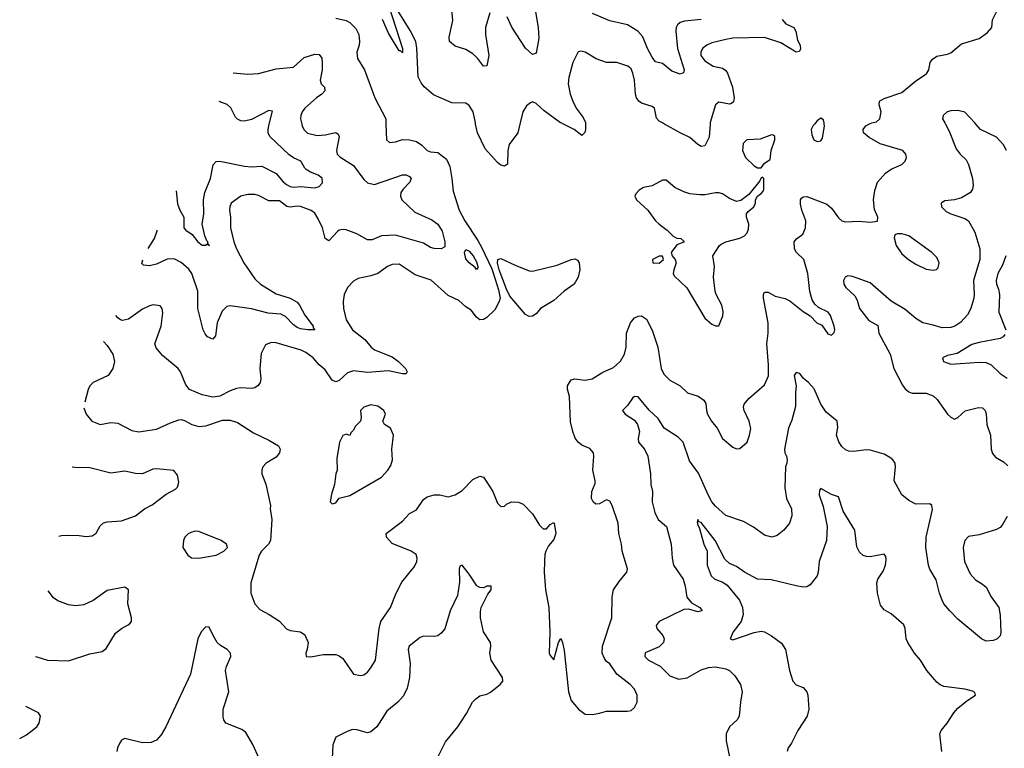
# Model space of a CAD drawing. Header units: inches. Extents: x 2001573 to 2220545, y 644482 to 846830.
# Tile 289 of 656: x 2020092 to 2025694, y 741928 to 746074. Entities that reach past the tile are written whole.
import ezdxf

# ---------------------------------------------------------------- set-up
doc = ezdxf.new("R2010")
doc.units = ezdxf.units.IN
doc.header["$MEASUREMENT"] = 0
doc.layers.add('C0724', color=7, linetype='Continuous')

msp = doc.modelspace()

# ---------------------------------------------------------------- linework, layer by layer
at = {"layer": 'C0724', "color": 5}
for points, elevation in [([(2022193.4, 746146.6), (2022270, 745910.8), (2022270, 745886), (2022258, 745898), (2022250, 745897.6), (2022190, 745998.3), (2022155, 746075)], 360), ([(2024430, 746075.3), (2024451.5, 746051.5), (2024497.1, 746030), (2024508, 746010), (2024517.6, 745957.6), (2024532.2, 745930), (2024534, 745906), (2024527.1, 745892.9), (2024510, 745889.7), (2024422.4, 745942.4), (2024330, 745972.6), (2024150, 745968.7), (2024110, 745962.2), (2024030, 745943.5), (2024001.3, 745930), (2023977.4, 745910), (2023966.7, 745890), (2023968.1, 745870), (2023990, 745840.8), (2024037.1, 745810), (2024090, 745798.9), (2024110, 745786), (2024119.3, 745770), (2024146.7, 745690), (2024157.5, 745630), (2024153.1, 745606.9), (2024142.6, 745597.4), (2024130, 745593.1), (2024070, 745604.8), (2024050, 745589.6), (2024020.4, 745490), (2024020.2, 745486.5), (2024019.7, 745480), (2024014, 745406), (2023990, 745357.2), (2023970, 745352.7), (2023950, 745363.7), (2023904.2, 745404.2), (2023850, 745429.7), (2023761.3, 745480), (2023749.8, 745486.5), (2023730, 745497.7), (2023714.2, 745514.2), (2023702.9, 745570), (2023690, 745580.5), (2023630, 745599.1), (2023613.6, 745610), (2023600.5, 745630), (2023594.8, 745650), (2023589.8, 745730), (2023581.1, 745770), (2023570, 745794), (2023552.8, 745810), (2023490, 745830.9), (2023430, 745831.2), (2023371.2, 745851.2), (2023310, 745889.4), (2023285.2, 745894.8), (2023268.6, 745891.4), (2023238.7, 745830), (2023215.3, 745744.7), (2023213.2, 745710), (2023222.9, 745650), (2023238.4, 745610), (2023257.8, 745570), (2023298, 745518), (2023311.3, 745490), (2023311.3, 745486.5), (2023311.4, 745480), (2023311.4, 745448.6), (2023306.7, 745433.3), (2023290, 745416), (2023247.3, 745450), (2023185.4, 745480), (2023171.9, 745486.5), (2023168.3, 745488.3), (2023076.3, 745556.3), (2023030, 745598), (2023010, 745606), (2022998, 745602), (2022975.4, 745584.6), (2022954, 745550), (2022938.8, 745486.5), (2022937.3, 745480), (2022925.3, 745430), (2022876, 745364), (2022869.1, 745330), (2022866.9, 745253.1), (2022850, 745240.5), (2022830, 745247.1), (2022810, 745261.7), (2022739.5, 745339.5), (2022695.8, 745430), (2022686, 745480), (2022684.7, 745486.5), (2022672.1, 745550), (2022650, 745587), (2022630, 745599.6), (2022550, 745600.7), (2022446.5, 745646.5), (2022392.8, 745692.8), (2022375.3, 745715.3), (2022359, 745750), (2022351.7, 745911.7), (2022344.8, 745950), (2022312.7, 746012.7), (2022210, 746177.2)], 360), ([(2022766.8, 746113.2), (2022741.6, 746030), (2022741.4, 745990), (2022760.6, 745870), (2022750, 745812.7), (2022730, 745809.6), (2022696.4, 745856.4), (2022670, 745880.9), (2022630, 745904.2), (2022570, 745923.9), (2022537.4, 745950), (2022535.2, 745975.2), (2022556.2, 746070), (2022548, 746150)], 340), ([(2023016.1, 746176.1), (2023041.4, 746030), (2023045.4, 745970), (2023030, 745884), (2023010, 745877), (2022970, 745911.5), (2022892.6, 746032.6), (2022864.4, 746090)], 340), ([(2020455.7, 743866.3), (2020469, 743829), (2020502.8, 743790), (2020550, 743770.4), (2020610, 743781.3), (2020650, 743777.4), (2020730, 743737.3), (2020770, 743729), (2020870, 743744.4), (2020950, 743780.9), (2020996.7, 743796.7), (2021010, 743798.4), (2021030, 743792.7), (2021071, 743770), (2021110, 743758.7), (2021150, 743763.7), (2021245.4, 743794.6), (2021290, 743796), (2021330, 743782.6), (2021422.5, 743722.5), (2021510, 743682), (2021563.8, 743650), (2021574, 743630), (2021570, 743609.5), (2021550, 743585.1), (2021494.4, 743550), (2021475.8, 743530), (2021468.5, 743510), (2021468.5, 743490), (2021491.5, 743431.5), (2021519, 743310), (2021517.7, 743290), (2021526.5, 743230), (2021519.3, 743110), (2021508.2, 743090), (2021467.7, 743050), (2021453.5, 743026.5), (2021406.5, 742870), (2021407.7, 742810), (2021428.8, 742750), (2021457.8, 742717.8), (2021510.6, 742690), (2021570, 742650.4), (2021610, 742608.4), (2021630, 742598.9), (2021690.2, 742590.2), (2021713.1, 742573.1), (2021733, 742530), (2021728, 742492), (2021718.8, 742470), (2021722, 742450), (2021747.7, 742447.7), (2021818.7, 742461.3), (2021890, 742461.6), (2021910, 742454.9), (2021930, 742439.3), (2021990, 742350.3), (2022030, 742342), (2022050, 742346.7), (2022070, 742361.6), (2022090, 742385.5), (2022115.5, 742430), (2022137.5, 742610), (2022147.3, 742650), (2022202.2, 742730), (2022233.5, 742810), (2022266, 742874), (2022337.1, 742962.9), (2022351.8, 742990), (2022353.6, 743010), (2022347.3, 743030), (2022319.5, 743050), (2022210, 743094.2), (2022178.3, 743130), (2022177.6, 743150), (2022270, 743221.3), (2022310, 743264.4), (2022350, 743284.4), (2022390, 743343), (2022410, 743359.5), (2022450, 743371.2), (2022482, 743370), (2022530, 743359.5), (2022570, 743370.3), (2022610, 743394.3), (2022670, 743457.6), (2022710, 743477.3), (2022730, 743470.7), (2022750, 743442), (2022783, 743390), (2022810, 743322), (2022830, 743304.7), (2022850, 743306), (2022862, 743318), (2022890, 743330.5), (2022930, 743328.7), (2022956.7, 743316.7), (2023010, 743262.4), (2023050, 743197.3), (2023070, 743177.3), (2023090, 743176), (2023110, 743201), (2023130, 743213.4), (2023132.4, 743210), (2023143.1, 743150), (2023130, 743116), (2023100.6, 743079.4), (2023084.6, 743050), (2023078.9, 743030), (2023077, 742990), (2023075.8, 742930), (2023082.6, 742830), (2023102.4, 742730), (2023107.6, 742590), (2023104.4, 742470), (2023110, 742456), (2023130, 742432), (2023157.2, 742530), (2023170, 742552), (2023180.7, 742530), (2023190, 742484.7), (2023214.9, 742250), (2023230, 742200.7), (2023270.6, 742150), (2023310, 742123), (2023350, 742120.5), (2023390, 742128.4), (2023430, 742139.5), (2023550, 742138.4), (2023570, 742143.8), (2023590, 742160.7), (2023605.6, 742190), (2023604.7, 742230), (2023590, 742263.7), (2023565.1, 742290), (2023489.6, 742350), (2023450, 742409.2), (2023430, 742422.7), (2023418.5, 742438.5), (2023405.1, 742470), (2023406.9, 742510), (2023460.4, 742670), (2023462, 742790), (2023469.8, 742830), (2023502.2, 742877.8), (2023547, 742930), (2023549.6, 742950), (2023519.7, 743050), (2023515.1, 743090), (2023500.4, 743150), (2023497.3, 743210), (2023463.5, 743310), (2023450, 743334), (2023430, 743342), (2023390, 743319.3), (2023370, 743317.2), (2023354, 743330), (2023345.1, 743350), (2023347.6, 743390), (2023365.6, 743434.4), (2023366, 743450), (2023352.4, 743510), (2023358.7, 743590), (2023355.6, 743610), (2023334.9, 743634.9), (2023290, 743653.6), (2023270, 743669.5), (2023252.7, 743692.7), (2023239.8, 743730), (2023226, 743786), (2023219.8, 743930), (2023207.9, 743972.1), (2023208.4, 743991.6), (2023230, 744024.2), (2023250, 744030.2), (2023310, 744022.6), (2023349.8, 744030.2), (2023410, 744067.8), (2023470, 744095.3), (2023490, 744111.6), (2023510, 744130.3), (2023532.9, 744170), (2023542.5, 744210), (2023544.5, 744290), (2023566.2, 744350), (2023590, 744377.4), (2023610, 744387.4), (2023630, 744388.7), (2023657.6, 744370), (2023690, 744308), (2023721.9, 744210), (2023741.5, 744090), (2023757.4, 744057.4), (2023790, 744023.1), (2023850, 743990.6), (2023891.7, 743951.7), (2023951.6, 743931.6), (2023984.9, 743910), (2023996.4, 743890), (2023998.7, 743850), (2024005.3, 743830), (2024028.5, 743790), (2024059.5, 743750), (2024091, 743691), (2024150, 743642.4), (2024170, 743633), (2024190, 743633.4), (2024230, 743670.8), (2024245.1, 743710), (2024251.9, 743748.1), (2024242.6, 743790), (2024213, 743850), (2024209.7, 743870), (2024214.3, 743885.7), (2024240.6, 743919.4), (2024330, 743995.5), (2024351.8, 744048.2), (2024352.7, 744110), (2024342.1, 744230), (2024350.5, 744290), (2024350.9, 744350), (2024324.5, 744490), (2024323.5, 744510), (2024330, 744523), (2024350, 744523.1), (2024390, 744501.7), (2024447, 744487), (2024473.8, 744473.8), (2024550, 744413), (2024588.5, 744388.5), (2024626.8, 744350), (2024655.5, 744335.5), (2024690, 744286.8), (2024710, 744278.8), (2024725.6, 744294.4), (2024729.2, 744310), (2024726, 744330), (2024705.2, 744390), (2024692, 744410), (2024635.9, 744435.9), (2024616.1, 744456.1), (2024600.6, 744480.6), (2024588, 744528), (2024575.3, 744630), (2024553.6, 744710), (2024512.3, 744750), (2024499.8, 744770), (2024499.1, 744810), (2024512.5, 744827.5), (2024547.1, 744852.9), (2024563.5, 744890), (2024564, 744930), (2024541.8, 744990), (2024534.6, 745025.4), (2024534.3, 745050), (2024540.5, 745059.5), (2024550, 745067), (2024570, 745067.8), (2024684.6, 745024.6), (2024710, 745002), (2024750, 744946.4), (2024770.3, 744930.3), (2024790, 744924.4), (2024866.9, 744926.9), (2024930, 744922.4), (2024972.3, 744927.7), (2024974.5, 744950), (2024954.5, 744994.5), (2024949.8, 745049.8), (2024957.8, 745102.2), (2024973.3, 745150), (2025018.2, 745201.8), (2025050, 745224.2), (2025110, 745250.6), (2025129.4, 745270), (2025138, 745290), (2025134.5, 745310), (2025117.2, 745330), (2024987.4, 745367.4), (2024924.3, 745404.3), (2024893.3, 745430), (2024891.6, 745450), (2024905.8, 745470), (2024923.5, 745480), (2024930, 745483.7), (2024940.9, 745486.5), (2024966.8, 745493.2), (2024985.7, 745510), (2024994, 745550), (2024981.7, 745590), (2024984.7, 745610), (2025010, 745625.6), (2025110, 745660.5), (2025190, 745725.6), (2025240.5, 745759.5), (2025253, 745770), (2025264.2, 745790), (2025271.6, 745830), (2025285.6, 745850), (2025310, 745867.2), (2025370, 745877.4), (2025390, 745885.7), (2025450, 745936.3), (2025550, 745966.8), (2025598.9, 746001.1), (2025622.7, 746030), (2025626.5, 746073.5), (2025650, 746118.8)], 360), ([(2021890, 746082.6), (2021950, 746070.4), (2021970, 746059.3), (2022003.7, 746023.7), (2022020.8, 745990), (2022025.8, 745950), (2022024, 745930), (2022009.1, 745890), (2022014.1, 745854.1), (2022052.7, 745790), (2022112.2, 745630), (2022174, 745510), (2022174.8, 745486.5), (2022175, 745480), (2022178, 745390), (2022195.5, 745375.5), (2022230, 745379.3), (2022270, 745392.7), (2022310, 745390.5), (2022350, 745381.3), (2022380.5, 745360.5), (2022410, 745330.5), (2022430, 745321.6), (2022470, 745318.9), (2022520.2, 745280.3), (2022538.5, 745238.5), (2022551.1, 745171.1), (2022557.8, 745097.8), (2022592.3, 744990), (2022624.1, 744930), (2022698.6, 744818.6), (2022719.6, 744779.6), (2022777.2, 744657.2), (2022797.9, 744597.9), (2022816.7, 744536.7), (2022824.6, 744490), (2022820.6, 744470), (2022796, 744424), (2022750, 744379.8), (2022730, 744367.4), (2022710, 744366), (2022690, 744380.5), (2022660.5, 744420.5), (2022630, 744439.7), (2022590, 744477.2), (2022530, 744505.4), (2022432.8, 744592.8), (2022342, 744622), (2022250, 744682.2), (2022210, 744682), (2022184.9, 744670), (2022130, 744629.8), (2022090, 744616.5), (2022017.6, 744602.4), (2021990, 744586.3), (2021957.4, 744550), (2021937.4, 744510), (2021932.6, 744470), (2021934.2, 744430), (2021950, 744365.5), (2021984.9, 744310), (2022054.9, 744254.9), (2022091, 744211), (2022110, 744195.1), (2022210, 744155.3), (2022247.7, 744130), (2022286, 744090), (2022297.1, 744070), (2022290, 744059.3), (2022270, 744058.5), (2022190, 744075.4), (2022070, 744066.5), (2021990, 744075.4), (2021956, 744064), (2021910, 744021.2), (2021890, 744014), (2021870, 744022.2), (2021830, 744081.8), (2021796.4, 744110), (2021762.3, 744150), (2021720.6, 744180.6), (2021693.7, 744193.7), (2021550, 744235.8), (2021522.2, 744237.8), (2021490, 744223.7), (2021465.8, 744174.2), (2021458.2, 744090), (2021463.9, 744030), (2021459, 744010), (2021447.6, 743992.4), (2021430, 743979.7), (2021410, 743975.8), (2021350, 743979.3), (2021324.8, 743975.2), (2021290, 743962.6), (2021230, 743930.9), (2021190, 743925.7), (2021130, 743938.9), (2021058.7, 743970), (2021036, 743996), (2021006.3, 744070), (2020993.3, 744090), (2020904.1, 744164.1), (2020867.6, 744207.6), (2020861.3, 744230), (2020896.4, 744330), (2020905.4, 744405.4), (2020902, 744430), (2020890, 744446), (2020851.7, 744451.7), (2020830, 744445.6), (2020790, 744427.3), (2020710, 744369.3), (2020676.8, 744363.2), (2020665.6, 744365.6), (2020650, 744377.2), (2020639.3, 744391.5)], 360), ([(2023970, 746075.8), (2023873.6, 746066.4), (2023850, 746057.5), (2023834.8, 746045.2), (2023826.8, 746030), (2023825.7, 746010), (2023835.1, 745910), (2023871.5, 745788.5), (2023868.5, 745771.5), (2023850, 745764.7), (2023801.7, 745781.7), (2023750, 745825.4), (2023710, 745835.4), (2023690, 745861.3), (2023664.1, 745910), (2023636.6, 745976.7), (2023609.7, 746010), (2023550, 746045.8), (2023450, 746067.4), (2023351.5, 746110)], 340), ([(2021305.3, 745771.5), (2021390, 745764.4), (2021450, 745767.6), (2021550, 745794.3), (2021650, 745804.9), (2021710, 745859.6), (2021770, 745878.6), (2021795.6, 745875.6), (2021810, 745854.8), (2021812.8, 745830), (2021812.5, 745790), (2021801.8, 745730), (2021807.3, 745710), (2021825.2, 745690), (2021827.7, 745670), (2021810.2, 745650), (2021780.8, 745630), (2021714, 745570), (2021699.5, 745550), (2021690.4, 745530), (2021690.3, 745510), (2021695, 745486.5), (2021696.3, 745480), (2021698.3, 745470), (2021707.4, 745450), (2021729.4, 745429.4), (2021784.5, 745415.5), (2021830, 745418.5), (2021890, 745431.6), (2021903.4, 745423.4), (2021908.7, 745408.7), (2021894.3, 745330), (2021898, 745310), (2021913.3, 745293.3), (2021990, 745245), (2022050, 745164.7), (2022070, 745145.2), (2022110, 745136.3), (2022270, 745191.8), (2022290, 745191.1), (2022310, 745181.1), (2022319.6, 745170), (2022312.3, 745150), (2022273.2, 745110), (2022260.7, 745090), (2022257.6, 745070), (2022266.2, 745050), (2022339, 744979), (2022436.1, 744936.1), (2022470, 744910.1), (2022495.6, 744870), (2022511.4, 744810), (2022510, 744782), (2022490, 744770.6), (2022450, 744772.5), (2022430, 744778), (2022390, 744802.7), (2022230, 744847.7), (2022150, 744844), (2022097.5, 744822.5), (2022070, 744820.8), (2022010, 744855.3), (2021950, 744878), (2021930, 744881), (2021910, 744876.8), (2021901.1, 744870), (2021850, 744815.6), (2021830, 744829.5), (2021813.7, 744890), (2021790, 744941.5), (2021770, 744973.3), (2021750, 744987.9), (2021690, 745011.5), (2021670, 745013), (2021630, 745006.9), (2021611.2, 745011.2), (2021570, 745043.1), (2021510, 745044.4), (2021450, 745074), (2021430, 745078.9), (2021390, 745079.2), (2021350, 745069.7), (2021294.9, 745030), (2021286.5, 745010), (2021285.8, 744990), (2021291.3, 744951.3), (2021291.8, 744890), (2021310.2, 744810), (2021324.6, 744770), (2021366.7, 744690), (2021430, 744599.1), (2021462, 744570), (2021550, 744514.6), (2021630, 744488.9), (2021670, 744467.5), (2021683.7, 744450), (2021713.3, 744393.3), (2021761.3, 744330), (2021761.3, 744321.3), (2021770.6, 744310), (2021731, 744309), (2021690, 744315.4), (2021670, 744323.2), (2021650, 744337.7), (2021604.3, 744384.3), (2021578.2, 744398.2), (2021504.6, 744404.6), (2021410, 744429.3), (2021290, 744446.6), (2021270, 744442.6), (2021244.5, 744415.5), (2021215.8, 744350), (2021204.9, 744275.1), (2021190, 744255.6), (2021160.7, 744270), (2021146.1, 744286.1), (2021135.3, 744310), (2021105.6, 744430), (2021104.6, 744530), (2021070.7, 744630.7), (2021053.9, 744653.9), (2021010, 744692.1), (2020970, 744712.8), (2020930, 744712.2), (2020870, 744683.2), (2020830, 744673.3), (2020796.8, 744676.8), (2020787.2, 744687.2), (2020791.5, 744706.8)], 340), ([(2020981.6, 745100.8), (2020990, 745027.3), (2021003.2, 744990), (2021026.1, 744950), (2021026.2, 744890), (2021036.6, 744876.6), (2021072.2, 744852.2), (2021105.3, 744810), (2021130, 744791.1), (2021148.5, 744791.5), (2021156.4, 744796.4), (2021171, 744790), (2021161.4, 744801.4), (2021163, 744810), (2021156.1, 744816.1), (2021145, 744845), (2021129.2, 744910), (2021138.9, 744970), (2021137, 745050), (2021145.5, 745090), (2021177.9, 745170), (2021192.1, 745247.9), (2021210, 745266.8), (2021230, 745269.8), (2021370, 745241.2), (2021410, 745237.8), (2021470, 745240.8), (2021550, 745198.3), (2021590, 745152.4), (2021610, 745136), (2021630, 745124.6), (2021650, 745120.4), (2021690, 745125.8), (2021770, 745117.8), (2021795.2, 745124.8), (2021814.8, 745145.2), (2021813, 745173), (2021790, 745189.4), (2021746.3, 745206.3), (2021722.2, 745222.2), (2021713.7, 745230), (2021691.7, 745270), (2021650, 745288), (2021625, 745305), (2021515, 745410), (2021505.4, 745430), (2021504.5, 745450), (2021511.9, 745480), (2021513.5, 745486.5), (2021530, 745553.4), (2021510, 745556.9), (2021410, 745507.2), (2021370, 745497.7), (2021350, 745498), (2021330, 745507.4), (2021319.3, 745519.3), (2021293.4, 745573.4), (2021272.3, 745592.3), (2021226.4, 745608)], 320), ([(2025707.2, 745330), (2025690, 745363.1), (2025650, 745405.3), (2025559.3, 745450), (2025532, 745480), (2025526, 745486.5), (2025470, 745548), (2025430, 745557.6), (2025390, 745555.8), (2025369.7, 745550.3), (2025346.6, 745530), (2025342.9, 745510), (2025355.7, 745486.5), (2025359.2, 745480), (2025380.7, 745440.7), (2025419.9, 745339.9), (2025442, 745310), (2025476.2, 745276.2), (2025490.4, 745250.4), (2025513.8, 745170), (2025516.9, 745130), (2025513.6, 745110), (2025500.8, 745090), (2025450, 745059.8), (2025410, 745048.4), (2025355.6, 745044.4), (2025334.5, 745030), (2025336.9, 745010), (2025363.6, 744983.6), (2025390, 744968.9), (2025470, 744943.5), (2025489.8, 744929.9), (2025525.6, 744865.6), (2025554.9, 744770), (2025554.9, 744710), (2025518, 744590), (2025522.8, 744510), (2025519.8, 744490), (2025503.9, 744430), (2025484.8, 744395.2), (2025447.3, 744352.7), (2025411.8, 744330), (2025390, 744322.2), (2025340.4, 744320.4), (2025290, 744336.5), (2025230, 744348.4), (2025190, 744373.4), (2025130, 744424.5), (2025050, 744471.6), (2024930, 744577.4), (2024830, 744613.7), (2024804.2, 744615.8), (2024788.2, 744610), (2024778.7, 744590), (2024780.8, 744570), (2024792.1, 744550), (2024843.6, 744503.6), (2024857.5, 744477.5), (2024870.8, 744430), (2024923.4, 744363.4), (2024973.6, 744333.6), (2024980.9, 744290), (2025044.1, 744170), (2025065.6, 744090), (2025114.9, 743994.9), (2025130, 743974.5), (2025150, 743957), (2025169.7, 743949.7), (2025250, 743948.6), (2025290, 743933.7), (2025312.3, 743912.3), (2025370, 743829.6), (2025390, 743811.8), (2025410, 743801.6), (2025430, 743809.6), (2025471.5, 743848.4), (2025547.2, 743867.2), (2025570, 743864.5), (2025584.5, 743850), (2025591, 743831), (2025594.3, 743770), (2025615.1, 743710), (2025619.8, 743630), (2025625.9, 743605.9), (2025644.4, 743584.4), (2025690, 743557.4), (2025714.9, 743534.9)], 340), ([(2020823.3, 744772.8), (2020859.1, 744830), (2020873.4, 744873.4), (2020873.8, 744877.4)], 340), ([(2025703.5, 744730), (2025683, 744677), (2025657.2, 744630), (2025648.3, 744590), (2025649.1, 744570), (2025660.8, 744540.8), (2025666.5, 744510), (2025662.6, 744410), (2025703.5, 744310)], 320), ([(2025697.2, 744282.8), (2025688, 744270), (2025670, 744259.7), (2025550, 744237), (2025510, 744225.1), (2025425.3, 744174.7), (2025370, 744163.2), (2025342, 744150), (2025347.3, 744130), (2025390, 744114.2), (2025550, 744126), (2025590, 744122.5), (2025618.3, 744110), (2025670, 744060.4), (2025710, 744035)], 320), ([(2020567.7, 744243.2), (2020590, 744221), (2020622, 744170), (2020630.7, 744130), (2020620.7, 744090), (2020594.8, 744050), (2020510.3, 744009.7), (2020490.4, 743990), (2020481.3, 743970), (2020461.6, 743896.9)], 360), ([(2025710, 743246.8), (2025682, 743198), (2025670, 743184), (2025650, 743173), (2025550, 743143.1), (2025490, 743132.4), (2025468.9, 743111.1), (2025459.3, 743070), (2025467.3, 742990), (2025500.5, 742920.5), (2025530, 742886.6), (2025570, 742862.7), (2025590, 742845.2), (2025619.6, 742790), (2025662, 742730), (2025670, 742686), (2025673.4, 742586.6), (2025671.2, 742568.8), (2025651.3, 742548.7), (2025630, 742540.5), (2025590, 742538), (2025564, 742550), (2025430, 742663), (2025383.1, 742710), (2025350.4, 742750), (2025340.3, 742770), (2025324.9, 742810), (2025307, 742887), (2025270, 742947.3), (2025262, 742970), (2025246.7, 743070), (2025250.2, 743130), (2025286, 743286), (2025280.7, 743310), (2025270, 743319.1), (2025190, 743318), (2025150, 743338.7), (2025110.4, 743370), (2025066.7, 743450), (2025075.6, 743530), (2025073.4, 743550), (2025059.5, 743570), (2025042.9, 743582.9), (2025010, 743600.9), (2024930, 743624.9), (2024910, 743626.3), (2024836.1, 743616.1), (2024810, 743619.5), (2024790, 743626.7), (2024770, 743645.5), (2024752.7, 743672.7), (2024738.4, 743710), (2024747, 743753), (2024742.4, 743790), (2024681.1, 743841.1), (2024650, 743886.4), (2024612.7, 743972.7), (2024580.2, 744010), (2024551.8, 744031.8), (2024530, 744061.1), (2024510, 744066.7), (2024498.5, 744050), (2024509.8, 743990), (2024505.3, 743950), (2024506.5, 743873.5), (2024485.1, 743794.9), (2024466, 743750), (2024443.5, 743630), (2024445.1, 743610), (2024455.1, 743590), (2024457.6, 743570), (2024456.1, 743550), (2024448.4, 743530), (2024444.8, 743410), (2024455.1, 743350), (2024483.5, 743290), (2024485.7, 743250), (2024471.3, 743210), (2024439.6, 743170), (2024401.4, 743138.6), (2024371.3, 743128.7), (2024330, 743141.3), (2024267, 743187), (2024210, 743218), (2024110, 743253.4), (2024050, 743305.6), (2024030, 743330.2), (2024010, 743366.5), (2023954.1, 743494.1), (2023903.3, 743563.3), (2023866.5, 743670), (2023838.9, 743698.9), (2023758.2, 743750), (2023725.4, 743805.4), (2023672.9, 743852.9), (2023610, 743928.8), (2023590, 743930.4), (2023579.3, 743920.7), (2023550, 743879.5), (2023522, 743850), (2023537.4, 743830), (2023590, 743795.2), (2023607.5, 743770), (2023618.5, 743730), (2023611.3, 743690), (2023613.3, 743670), (2023646, 743630), (2023665.8, 743590), (2023681.5, 743490), (2023683.1, 743430), (2023692.3, 743390), (2023689.7, 743330), (2023705.4, 743270), (2023725.1, 743230), (2023771.2, 743190), (2023798.5, 743090), (2023803.9, 743010), (2023812, 742970), (2023867.1, 742890), (2023878.9, 742850), (2023887.3, 742787.3), (2023914.9, 742754.9), (2023962, 742730), (2023975.3, 742710), (2023950, 742704.9), (2023899.3, 742719.3), (2023870, 742717.1), (2023729.6, 742650), (2023713.4, 742626.6), (2023716.9, 742610), (2023751, 742570), (2023757.7, 742550), (2023754, 742530), (2023730, 742505.5), (2023650, 742470.3), (2023648.6, 742450), (2023669.7, 742430), (2023735, 742395), (2023790, 742339.8), (2023841.9, 742321.9), (2023890, 742328.3), (2023970, 742373.7), (2024010, 742387.5), (2024050, 742391.2), (2024110, 742380.3), (2024131.2, 742370), (2024160.5, 742340.5), (2024193, 742290), (2024202, 742250), (2024192, 742190), (2024186.3, 742110), (2024173.6, 742090), (2024129.8, 742050.2), (2024111, 742010), (2024112.3, 741970), (2024133, 741870)], 340), ([(2020314.2, 743134.9), (2020330, 743138.9), (2020370, 743141.5), (2020430, 743139.4), (2020470, 743132.4), (2020503.8, 743136.2), (2020527.2, 743152.8), (2020550, 743193), (2020568.8, 743211.2), (2020590, 743217.4), (2020670, 743222.4), (2020750, 743250.9), (2020801.7, 743290), (2020846.2, 743313.8), (2020925.3, 743374.7), (2020978.2, 743401.8), (2020990, 743413), (2020997.4, 743442.6), (2020990, 743483.1), (2020969.3, 743509.3), (2020870, 743519.1), (2020850, 743515.5), (2020790, 743490.2), (2020750, 743491.5), (2020690, 743504.9), (2020610, 743492.9), (2020490, 743523.6), (2020405.2, 743525.2), (2020390.2, 743527.7)], 340), ([(2025338.7, 741910), (2025328, 742010), (2025335.3, 742030), (2025369.5, 742070.5), (2025406.4, 742130), (2025430, 742156.1), (2025481.5, 742198.5), (2025530.7, 742230), (2025526, 742246), (2025513.6, 742253.6), (2025470, 742263.5), (2025350, 742280.3), (2025329.2, 742289.2), (2025310, 742304.4), (2025253, 742370), (2025218, 742430), (2025183.8, 742470), (2025144.9, 742530), (2025135.8, 742550), (2025130.4, 742610), (2025121.6, 742630), (2025050, 742692.4), (2025010, 742715.5), (2024990, 742742), (2024972.7, 742810), (2024968.4, 742870), (2024975.3, 742890), (2025004.3, 742935.7), (2025017.2, 742970), (2025022.3, 743002.3), (2025019.9, 743019.9), (2025010, 743032.4), (2024930, 743017.3), (2024910, 743019.1), (2024890, 743025.5), (2024870, 743043.1), (2024855.2, 743075.2), (2024842.9, 743170), (2024777.9, 743277.9), (2024750, 743358), (2024710, 743372.9), (2024650, 743407.3), (2024642.6, 743397.4), (2024640.4, 743370), (2024663.8, 743303.8), (2024686.5, 743190), (2024683.1, 743110), (2024640.9, 742990), (2024635.6, 742930), (2024629.7, 742910), (2024590, 742858.7), (2024570, 742847.6), (2024550, 742845.5), (2024510, 742852.8), (2024367.5, 742887.5), (2024290, 742890.1), (2024216.5, 742930), (2024170, 742962), (2024130, 742978.9), (2024104.1, 743004.1), (2024049.1, 743110), (2023970, 743212.2), (2023955.9, 743215.9), (2023949.5, 743230.5), (2023946.2, 743213.8), (2023950, 743199), (2023959.6, 743179.6), (2023983.5, 743090), (2024002.7, 743050), (2024002.5, 742970), (2024026.1, 742910), (2024046.2, 742890), (2024092.4, 742872.4), (2024116.2, 742856.2), (2024187.6, 742770), (2024204.1, 742730), (2024208.5, 742690), (2024197.3, 742650), (2024151, 742590), (2024134, 742550), (2024150, 742544.7), (2024270, 742586.9), (2024310, 742593.5), (2024330, 742591.1), (2024370, 742568.4), (2024425.4, 742525.4), (2024449.7, 742490), (2024471.3, 742370), (2024490, 742309.3), (2024509.7, 742289.7), (2024550, 742273), (2024570, 742249.2), (2024576.4, 742230), (2024581.3, 742150), (2024571.5, 742110), (2024518.5, 742030), (2024482.4, 741957.6), (2024463.5, 741930), (2024457.6, 741910)], 320), ([(2022467.9, 741870), (2022514.6, 741965.4), (2022584.6, 742050), (2022634.7, 742125.3), (2022668.9, 742190), (2022686.7, 742210), (2022710, 742226), (2022750, 742236.2), (2022770, 742247.3), (2022825.5, 742290), (2022840.4, 742310), (2022838.4, 742330), (2022773.4, 742430), (2022766, 742470), (2022772, 742510), (2022770.4, 742530), (2022730, 742590.7), (2022714.3, 742670), (2022712.9, 742707.1), (2022718, 742730), (2022755.6, 742804.4), (2022774.4, 742830), (2022774.8, 742850), (2022750.4, 742850.4), (2022730, 742841.3), (2022710, 742842.4), (2022692.9, 742852.9), (2022650, 742919.1), (2022609.1, 742970.9), (2022596.4, 742963.6), (2022592.9, 742947.1), (2022594.1, 742874.2), (2022582.8, 742797.2), (2022541, 742710), (2022510, 742608.2), (2022490, 742582.4), (2022470, 742568.5), (2022450, 742564.4), (2022390, 742566), (2022370, 742558), (2022307, 742510), (2022301.6, 742490), (2022312.6, 742410), (2022309.8, 742330), (2022296.2, 742270), (2022274.5, 742225.5), (2022243.5, 742190), (2022180.5, 742139.5), (2022123.7, 742050), (2022090, 742021.3), (2022070, 742016.6), (2022010, 742033.8), (2021986.1, 742033.9), (2021955.8, 742024.2), (2021890, 741990.8), (2021872.4, 741947.6), (2021869.8, 741870.2)], 340), ([(2020181.6, 742449.6), (2020190, 742448.7), (2020250, 742429.8), (2020370, 742426.5), (2020490, 742465.1), (2020560.4, 742479.6), (2020584.1, 742495.9), (2020637.3, 742582.7), (2020670.2, 742609.9), (2020708.2, 742630), (2020719.3, 742640.7), (2020727.2, 742650), (2020727.8, 742670), (2020706.9, 742750), (2020710.4, 742830), (2020690, 742844.4), (2020590, 742826.5), (2020510.6, 742769.4), (2020456.5, 742743.5), (2020410, 742738.6), (2020370, 742744.5), (2020307.7, 742767.7), (2020283.7, 742783.7), (2020253.9, 742823.1)], 340), ([(2021454.8, 741870), (2021418, 741950), (2021377.4, 742017.4), (2021355.6, 742035.6), (2021265.3, 742070), (2021253.1, 742090), (2021250, 742104.7), (2021250.2, 742150), (2021281.6, 742250), (2021262.2, 742370), (2021267.5, 742392.5), (2021293.1, 742450), (2021290.4, 742470), (2021272.7, 742490), (2021233.5, 742513.5), (2021216, 742530), (2021191.5, 742570), (2021170, 742617.3), (2021150, 742619.1), (2021125.1, 742590), (2021105.1, 742550), (2021063.1, 742350), (2020923.5, 742050), (2020895.8, 742004.2), (2020870, 741974.4), (2020839.1, 741960.9), (2020790, 741958.3), (2020690, 741983.1), (2020670, 741974.8), (2020661.1, 741958.9), (2020648.6, 741931.4), (2020644.8, 741910)], 340), ([(2020091.6, 741984.5), (2020130, 742005.3), (2020188.9, 742050), (2020202, 742070), (2020210.2, 742110), (2020199.5, 742130), (2020126.8, 742166.4)], 340)]:
    msp.add_lwpolyline(points, dxfattribs=dict(at, elevation=elevation))
for points, elevation in [([(2024618.8, 745486.5), (2024613.1, 745480), (2024607, 745473), (2024595.5, 745450), (2024598.5, 745418.5), (2024610, 745391.3), (2024630, 745381), (2024650, 745384.7), (2024659.3, 745400.7), (2024671.6, 745470), (2024669.6, 745480), (2024668.3, 745486.5), (2024664.7, 745504.7), (2024650, 745513.2), (2024630, 745499.3)], 380), ([(2024370, 745419), (2024304.9, 745395.1), (2024228.7, 745391.3), (2024207.3, 745370), (2024204, 745330), (2024222, 745290), (2024270, 745242.8), (2024290, 745230.8), (2024310, 745232), (2024330, 745258), (2024362, 745278), (2024366.6, 745330), (2024389, 745390), (2024388.7, 745408.7), (2024378, 745418)], 380), ([(2024318, 745178), (2024310, 745175.3), (2024302.5, 745157.5), (2024239.7, 745080.3), (2024194, 745046), (2024170, 745039.7), (2024130, 745056.9), (2024090, 745083.1), (2024070, 745088.6), (2024050, 745089.7), (2023990, 745078), (2023962, 745078), (2023904.3, 745084.3), (2023870, 745093.8), (2023819.4, 745119.4), (2023770, 745161.3), (2023750, 745161.3), (2023690, 745129.7), (2023640.3, 745119.7), (2023615.5, 745104.5), (2023596.8, 745083.2), (2023590.8, 745070), (2023600.7, 745050), (2023666, 744990), (2023710, 744930.5), (2023730, 744910.4), (2023776, 744876), (2023810, 744842), (2023830, 744830.7), (2023854, 744830), (2023870, 744814), (2023870, 744808.7), (2023830, 744793.2), (2023798.8, 744750), (2023804.7, 744730), (2023821, 744710), (2023826, 744690), (2023813, 744650), (2023810.5, 744630), (2023816.4, 744616.4), (2023888.4, 744548.4), (2023990, 744376), (2024030, 744341), (2024050, 744331.3), (2024070, 744332), (2024091.9, 744388.1), (2024094.2, 744414.2), (2024086, 744450), (2024054, 744510), (2024049.5, 744530), (2024038.4, 744610), (2024045.1, 744670), (2024036, 744730), (2024074, 744790), (2024082.9, 744797.1), (2024110, 744810.5), (2024190, 744830.4), (2024215.5, 744844.5), (2024230, 744860.7), (2024238.3, 744881.7), (2024239.7, 744910), (2024227.3, 744950), (2024227, 744970), (2024236.6, 744983.4), (2024268.7, 745010), (2024278, 745030), (2024278, 745050), (2024289, 745070), (2024313.2, 745086.8), (2024321.2, 745098.8), (2024325.2, 745110), (2024326, 745170)], 380), ([(2025110, 744855.6), (2025084.9, 744855.1), (2025070.9, 744849.1), (2025066.8, 744833.2), (2025078.4, 744790), (2025110, 744741.6), (2025148, 744710), (2025190, 744683.8), (2025250, 744654.9), (2025290, 744648.7), (2025307.3, 744652.7), (2025317.7, 744662.3), (2025323.6, 744690), (2025310, 744720.9), (2025281.6, 744750), (2025150, 744844.2)], 360), ([(2022690, 744652.7), (2022683.9, 744663.9), (2022650, 744689.8), (2022630, 744714.3), (2022622.4, 744750), (2022630, 744767), (2022650, 744758), (2022672.7, 744730), (2022690, 744697.1), (2022698.7, 744670), (2022698.7, 744661.3)], 340), ([(2023730, 744729), (2023691.3, 744710), (2023694, 744690), (2023730, 744688), (2023754, 744710), (2023748.4, 744728.4)], 380), ([(2023010, 744643.5), (2023150, 744676.9), (2023230, 744710.2), (2023250, 744713.6), (2023265.1, 744705.1), (2023275.8, 744690), (2023278.8, 744650), (2023268.4, 744610), (2023245.6, 744570), (2023190, 744529.8), (2023130, 744476.8), (2023055.8, 744430), (2023030, 744400.5), (2023010, 744386.4), (2022990, 744385.3), (2022970, 744397.2), (2022880.7, 744500.7), (2022860.6, 744540.6), (2022819, 744650), (2022810.8, 744689.2), (2022811.8, 744710), (2022830, 744716.1), (2022910, 744677.6), (2022990, 744646)], 360), ([(2022090, 743882.4), (2022050, 743869.4), (2022030.6, 743850), (2022034.8, 743810), (2022031.3, 743790), (2022000.6, 743759.4), (2021990, 743739), (2021975.9, 743724.1), (2021970, 743708), (2021950, 743715.3), (2021930, 743708), (2021910.8, 743669.2), (2021896.8, 743576.8), (2021898.8, 743510), (2021890.6, 743489.4), (2021883, 743430), (2021865.8, 743374.2), (2021858.8, 743330), (2021870, 743318.8), (2021890, 743325.5), (2021909.5, 743350.5), (2021970, 743366), (2022149.4, 743470), (2022186.6, 743510), (2022203, 743537), (2022213, 743570), (2022209.5, 743630), (2022218, 743710), (2022202, 743750), (2022168, 743770), (2022158, 743790), (2022172.7, 743830), (2022162.7, 743850), (2022130, 743875.6)], 380), ([(2021090, 743162.7), (2021064.5, 743155.5), (2021050, 743149), (2021031, 743130), (2021022.8, 743110), (2021020.7, 743070), (2021047.5, 743027.5), (2021070, 743011.3), (2021110.8, 743010.8), (2021210, 743027.2), (2021252.7, 743050), (2021273.2, 743070), (2021269.2, 743090), (2021237.2, 743110), (2021110, 743160.9)], 360)]:
    msp.add_lwpolyline(points, close=True, dxfattribs=dict(at, elevation=elevation))

doc.saveas('drawing.dxf')
